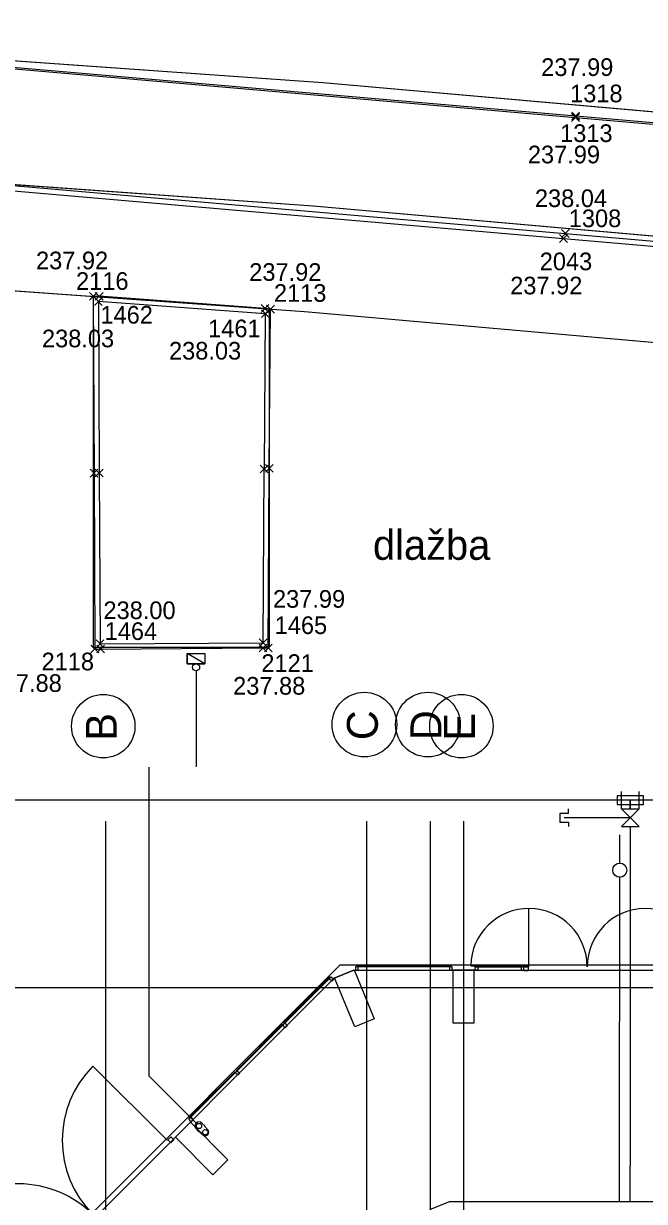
# Model space of a CAD drawing. Extents: x -264205 to -263659, y -1242401 to -1241986.
# Drawn here: x -263903.94 to -263886.34, y -1242094.01 to -1242060.64 of the extents above; entities that cross this region are included whole.
import ezdxf

# ---------------------------------------------------------------- set-up
doc = ezdxf.new("R2010")
doc.units = 0
for name, color, linetype in [('BOD_CISLO_2-2', 7, 'Continuous'), ('BOD_SYMBOL_2-2', 7, 'Continuous'), ('BOD_VYSKA_2-2', 7, 'Continuous'), ('HESCON_OSI_STAVBY_KFA', 7, 'Continuous'), ('POPIS_2-2', 7, 'Continuous'), ('PROJEKT_OBRUBNIKY_KOMUNIKACIE', 7, 'Continuous'), ('SITUACIA_DSP_2D', 7, 'Continuous'), ('SO_20-4_OBRUBNIKY_DOLNA_HRANA', 7, 'Continuous'), ('SO_20-4_OBRUBNIKY_HORNA_HRANA', 7, 'Continuous')]:
    doc.layers.add(name, color=color, linetype=linetype)

msp = doc.modelspace()

# ---------------------------------------------------------------- linework, layer by layer
at = {"layer": 'BOD_SYMBOL_2-2'}
for p, q in [((-263888.405, -1242063.411), (-263888.183, -1242063.191)), ((-263888.183, -1242063.411), (-263888.405, -1242063.191)), ((-263888.398, -1242063.369), (-263888.177, -1242063.147)), ((-263888.177, -1242063.369), (-263888.398, -1242063.147)), ((-263888.694, -1242066.7), (-263888.473, -1242066.478)), ((-263888.473, -1242066.7), (-263888.694, -1242066.478)), ((-263888.745, -1242066.838), (-263888.524, -1242066.617)), ((-263888.524, -1242066.838), (-263888.745, -1242066.617)), ((-263902.072, -1242068.48), (-263901.851, -1242068.258)), ((-263901.851, -1242068.48), (-263902.072, -1242068.258)), ((-263901.905, -1242068.477), (-263901.684, -1242068.255)), ((-263901.684, -1242068.477), (-263901.905, -1242068.255)), ((-263901.927, -1242068.623), (-263901.705, -1242068.401)), ((-263901.705, -1242068.623), (-263901.927, -1242068.401)), ((-263897.202, -1242068.823), (-263896.981, -1242068.603)), ((-263896.981, -1242068.823), (-263897.202, -1242068.603)), ((-263897.198, -1242068.971), (-263896.976, -1242068.749)), ((-263896.976, -1242068.971), (-263897.198, -1242068.749)), ((-263897.051, -1242068.842), (-263896.829, -1242068.62)), ((-263896.829, -1242068.842), (-263897.051, -1242068.62)), ((-263902.051, -1242073.487), (-263901.829, -1242073.265)), ((-263901.829, -1242073.487), (-263902.051, -1242073.265)), ((-263901.905, -1242073.481), (-263901.684, -1242073.261)), ((-263901.684, -1242073.481), (-263901.905, -1242073.261)), ((-263897.23, -1242073.372), (-263897.008, -1242073.15)), ((-263897.008, -1242073.372), (-263897.23, -1242073.15)), ((-263897.084, -1242073.35), (-263896.862, -1242073.13)), ((-263896.862, -1242073.35), (-263897.084, -1242073.13)), ((-263902.027, -1242078.47), (-263901.806, -1242078.248)), ((-263901.806, -1242078.47), (-263902.027, -1242078.248)), ((-263901.879, -1242078.323), (-263901.658, -1242078.102)), ((-263901.658, -1242078.323), (-263901.879, -1242078.102)), ((-263901.865, -1242078.468), (-263901.644, -1242078.248)), ((-263901.644, -1242078.468), (-263901.865, -1242078.248)), ((-263897.264, -1242078.438), (-263897.043, -1242078.218)), ((-263897.043, -1242078.438), (-263897.264, -1242078.218)), ((-263897.258, -1242078.295), (-263897.037, -1242078.073)), ((-263897.037, -1242078.295), (-263897.258, -1242078.073)), ((-263897.111, -1242078.438), (-263896.889, -1242078.218)), ((-263896.889, -1242078.438), (-263897.111, -1242078.218))]:
    msp.add_line(p, q, dxfattribs=at)
at = {"layer": 'HESCON_OSI_STAVBY_KFA'}
for p, q in [((-263901.618, -1242083.237), (-263901.618, -1242083.237)), ((-263901.618, -1242083.237), (-263901.618, -1242144.907)), ((-263894.218, -1242083.237), (-263894.218, -1242083.237)), ((-263894.218, -1242083.237), (-263894.218, -1242144.907)), ((-263892.418, -1242083.237), (-263892.418, -1242083.237)), ((-263892.418, -1242083.237), (-263892.418, -1242144.907)), ((-263891.468, -1242083.237), (-263891.468, -1242083.237)), ((-263891.468, -1242083.237), (-263891.468, -1242144.907)), ((-263792.653, -1242087.957), (-263911.523, -1242087.957))]:
    msp.add_line(p, q, dxfattribs=at)
for centre, radius in [((-263894.278, -1242080.498), 0.916), ((-263892.478, -1242080.498), 0.916), ((-263901.678, -1242080.545), 0.899), ((-263891.528, -1242080.545), 0.899)]:
    msp.add_circle(centre, radius, dxfattribs=at)
at = {"layer": 'PROJEKT_OBRUBNIKY_KOMUNIKACIE'}
for p, q in [((-263895.455, -1242062.322), (-263915.197, -1242060.921)), ((-263866.963, -1242064.823), (-263895.455, -1242062.322)), ((-263896.968, -1242068.731), (-263901.968, -1242068.376)), ((-263901.968, -1242068.376), (-263901.968, -1242074.382)), ((-263896.968, -1242074.382), (-263896.968, -1242068.731)), ((-263901.968, -1242074.382), (-263901.968, -1242078.308)), ((-263896.968, -1242078.308), (-263896.968, -1242074.382)), ((-263901.968, -1242078.308), (-263896.968, -1242078.308))]:
    msp.add_line(p, q, dxfattribs=at)
for points in [[(-263863.949, -1242065.106), (-263895.455, -1242062.322), (-263915.197, -1242060.921), (-263926.771, -1242063.254), (-263950.745, -1242062.149), (-263959.468, -1242059.534)], [(-263864.257, -1242068.593), (-263895.733, -1242065.811), (-263914.971, -1242064.445), (-263926.501, -1242066.77), (-263951.337, -1242065.625), (-263959.611, -1242063.145)], [(-263864.521, -1242071.581), (-263895.971, -1242068.802), (-263914.777, -1242067.467), (-263926.271, -1242069.784), (-263951.845, -1242068.605), (-263959.611, -1242066.277)], [(-263794.893, -1242227.382), (-263808.968, -1242241.457), (-263894.968, -1242241.457), (-263909.043, -1242227.382), (-263909.043, -1242196.333), (-263914.143, -1242196.333), (-263914.143, -1242132.433), (-263909.043, -1242132.433), (-263909.043, -1242101.382), (-263894.968, -1242087.307), (-263808.968, -1242087.307), (-263794.893, -1242101.382), (-263794.893, -1242227.382)]]:
    msp.add_lwpolyline(points, dxfattribs=at)
at = {"layer": 'SITUACIA_DSP_2D'}
for p, q in [((-263895.455, -1242062.322), (-263915.197, -1242060.921)), ((-263895.455, -1242062.322), (-263915.197, -1242060.921)), ((-263866.964, -1242064.823), (-263895.455, -1242062.322)), ((-263863.949, -1242065.106), (-263895.455, -1242062.322)), ((-263895.733, -1242065.811), (-263914.971, -1242064.445)), ((-263864.257, -1242068.593), (-263895.733, -1242065.811)), ((-263895.971, -1242068.802), (-263914.777, -1242067.467)), ((-263896.968, -1242068.731), (-263901.968, -1242068.376)), ((-263901.968, -1242068.376), (-263901.968, -1242074.382)), ((-263896.968, -1242074.382), (-263896.968, -1242068.731)), ((-263864.521, -1242071.581), (-263895.971, -1242068.802)), ((-263901.968, -1242074.382), (-263901.968, -1242078.308)), ((-263896.968, -1242078.308), (-263896.968, -1242074.382)), ((-263901.968, -1242078.308), (-263896.968, -1242078.308)), ((-263899.296, -1242078.777), (-263899.296, -1242078.487)), ((-263899.296, -1242078.487), (-263898.796, -1242078.487)), ((-263898.796, -1242078.777), (-263899.296, -1242078.487)), ((-263898.796, -1242078.777), (-263899.296, -1242078.487)), ((-263899.296, -1242078.487), (-263899.296, -1242078.777)), ((-263898.796, -1242078.487), (-263898.796, -1242078.777)), ((-263898.796, -1242078.777), (-263899.296, -1242078.777)), ((-263899.296, -1242078.777), (-263898.796, -1242078.777)), ((-263899.046, -1242078.977), (-263899.047, -1242081.696)), ((-263900.379, -1242090.456), (-263900.379, -1242081.705)), ((-263886.368, -1242082.515), (-263887.118, -1242082.515)), ((-263887.118, -1242082.515), (-263887.118, -1242082.765)), ((-263886.993, -1242082.89), (-263886.993, -1242082.39)), ((-263886.493, -1242082.89), (-263886.493, -1242082.39)), ((-263886.368, -1242082.765), (-263886.368, -1242082.515)), ((-263788.143, -1242082.64), (-263924.143, -1242082.64)), ((-263888.493, -1242083.015), (-263888.493, -1242082.89)), ((-263887.118, -1242082.765), (-263886.368, -1242082.765)), ((-263886.993, -1242082.89), (-263886.493, -1242082.89)), ((-263886.493, -1242082.89), (-263886.993, -1242083.39)), ((-263886.493, -1242083.39), (-263886.993, -1242082.89)), ((-263886.743, -1242082.64), (-263886.743, -1242082.89)), ((-263886.743, -1242082.89), (-263886.743, -1242082.64)), ((-263888.493, -1242083.015), (-263888.743, -1242083.015)), ((-263888.743, -1242083.015), (-263888.743, -1242083.265)), ((-263888.743, -1242083.265), (-263888.493, -1242083.265)), ((-263886.743, -1242083.14), (-263888.618, -1242083.14)), ((-263888.493, -1242083.265), (-263888.493, -1242083.39)), ((-263886.993, -1242083.39), (-263886.493, -1242083.39)), ((-263886.743, -1242083.39), (-263886.743, -1242093.007)), ((-263887.041, -1242084.423), (-263887.04, -1242083.623)), ((-263887.043, -1242093.007), (-263887.041, -1242084.823)), ((-263889.613, -1242087.357), (-263889.613, -1242085.707)), ((-263909.043, -1242101.382), (-263894.968, -1242087.307)), ((-263895.135, -1242087.687), (-263894.581, -1242087.457)), ((-263895.125, -1242087.676), (-263894.571, -1242087.447)), ((-263894.968, -1242087.307), (-263808.968, -1242087.307)), ((-263894.581, -1242087.457), (-263809.355, -1242087.457)), ((-263894.571, -1242087.447), (-263893.997, -1242088.832)), ((-263894.491, -1242087.357), (-263894.531, -1242087.357)), ((-263894.531, -1242087.357), (-263894.531, -1242087.457)), ((-263894.531, -1242087.457), (-263894.451, -1242087.457)), ((-263894.451, -1242087.357), (-263894.491, -1242087.357)), ((-263894.478, -1242087.332), (-263891.828, -1242087.332)), ((-263894.478, -1242087.357), (-263894.478, -1242087.332)), ((-263891.828, -1242087.357), (-263894.478, -1242087.357)), ((-263894.451, -1242087.457), (-263894.451, -1242087.357)), ((-263891.828, -1242087.357), (-263891.868, -1242087.357)), ((-263891.868, -1242087.357), (-263891.868, -1242087.457)), ((-263891.868, -1242087.457), (-263891.788, -1242087.457)), ((-263891.828, -1242087.332), (-263891.828, -1242087.357)), ((-263891.788, -1242087.357), (-263891.828, -1242087.357)), ((-263891.788, -1242087.457), (-263891.788, -1242087.357)), ((-263891.168, -1242087.452), (-263891.768, -1242087.452)), ((-263891.768, -1242087.452), (-263891.768, -1242088.952)), ((-263891.263, -1242087.332), (-263889.613, -1242087.332)), ((-263891.168, -1242088.952), (-263891.168, -1242087.452)), ((-263891.138, -1242087.457), (-263891.138, -1242087.357)), ((-263891.138, -1242087.357), (-263891.098, -1242087.357)), ((-263891.058, -1242087.457), (-263891.138, -1242087.457)), ((-263889.798, -1242087.332), (-263891.098, -1242087.332)), ((-263891.098, -1242087.332), (-263891.098, -1242087.357)), ((-263891.098, -1242087.357), (-263889.798, -1242087.357)), ((-263891.098, -1242087.357), (-263891.058, -1242087.357)), ((-263891.058, -1242087.357), (-263891.058, -1242087.457)), ((-263889.798, -1242087.357), (-263889.838, -1242087.357)), ((-263889.838, -1242087.357), (-263889.838, -1242087.457)), ((-263889.838, -1242087.457), (-263889.758, -1242087.457)), ((-263889.798, -1242087.357), (-263889.798, -1242087.332)), ((-263889.758, -1242087.357), (-263889.798, -1242087.357)), ((-263889.758, -1242087.457), (-263889.758, -1242087.357)), ((-263889.758, -1242087.477), (-263889.758, -1242087.357)), ((-263889.758, -1242087.357), (-263889.638, -1242087.357)), ((-263889.638, -1242087.477), (-263889.758, -1242087.477)), ((-263889.638, -1242087.357), (-263889.613, -1242087.357)), ((-263889.638, -1242087.357), (-263889.638, -1242087.477)), ((-263908.663, -1242101.215), (-263895.135, -1242087.687)), ((-263895.258, -1242087.647), (-263896.566, -1242088.955)), ((-263896.548, -1242088.973), (-263895.24, -1242087.665)), ((-263895.273, -1242087.698), (-263895.245, -1242087.67)), ((-263895.202, -1242087.769), (-263895.273, -1242087.698)), ((-263895.24, -1242087.665), (-263895.258, -1242087.647)), ((-263895.245, -1242087.67), (-263895.216, -1242087.641)), ((-263895.216, -1242087.641), (-263895.146, -1242087.712)), ((-263895.146, -1242087.712), (-263895.202, -1242087.769)), ((-263894.551, -1242089.062), (-263895.125, -1242087.676)), ((-263893.997, -1242088.832), (-263894.551, -1242089.062)), ((-263897.906, -1242090.295), (-263896.598, -1242088.987)), ((-263896.58, -1242089.005), (-263897.888, -1242090.313)), ((-263896.598, -1242088.987), (-263896.58, -1242089.005)), ((-263896.592, -1242089.017), (-263896.564, -1242088.989)), ((-263896.522, -1242089.088), (-263896.592, -1242089.017)), ((-263896.566, -1242088.955), (-263896.548, -1242088.973)), ((-263896.564, -1242088.989), (-263896.536, -1242088.96)), ((-263896.536, -1242088.96), (-263896.465, -1242089.031)), ((-263896.465, -1242089.031), (-263896.522, -1242089.088)), ((-263891.768, -1242088.952), (-263891.168, -1242088.952)), ((-263899.866, -1242092.276), (-263901.97, -1242090.173)), ((-263899.018, -1242091.817), (-263900.379, -1242090.456)), ((-263899.25, -1242091.639), (-263897.942, -1242090.331)), ((-263897.924, -1242090.349), (-263899.232, -1242091.657)), ((-263897.942, -1242090.331), (-263897.924, -1242090.349)), ((-263897.936, -1242090.361), (-263897.908, -1242090.333)), ((-263897.865, -1242090.432), (-263897.936, -1242090.361)), ((-263897.908, -1242090.333), (-263897.88, -1242090.304)), ((-263897.888, -1242090.313), (-263897.906, -1242090.295)), ((-263897.88, -1242090.304), (-263897.809, -1242090.375)), ((-263897.809, -1242090.375), (-263897.865, -1242090.432)), ((-263899.207, -1242091.764), (-263899.631, -1242092.188)), ((-263899.255, -1242091.68), (-263899.227, -1242091.652)), ((-263899.185, -1242091.751), (-263899.255, -1242091.68)), ((-263899.232, -1242091.657), (-263899.25, -1242091.639)), ((-263899.227, -1242091.652), (-263899.199, -1242091.624)), ((-263898.147, -1242092.824), (-263899.207, -1242091.764)), ((-263899.199, -1242091.624), (-263899.128, -1242091.694)), ((-263899.128, -1242091.694), (-263899.185, -1242091.751)), ((-263898.804, -1242091.866), (-263898.882, -1242091.787)), ((-263898.804, -1242091.885), (-263898.804, -1242091.866)), ((-263898.715, -1242091.974), (-263898.804, -1242091.885)), ((-263899.849, -1242092.259), (-263899.866, -1242092.276)), ((-263899.764, -1242092.174), (-263899.849, -1242092.259)), ((-263899.849, -1242092.259), (-263899.764, -1242092.344)), ((-263899.679, -1242092.259), (-263899.764, -1242092.174)), ((-263899.764, -1242092.344), (-263899.679, -1242092.259)), ((-263899.631, -1242092.188), (-263898.571, -1242093.249)), ((-263898.969, -1242092.031), (-263899.047, -1242091.953)), ((-263899.047, -1242091.953), (-263898.969, -1242092.031)), ((-263898.949, -1242092.031), (-263898.969, -1242092.031)), ((-263898.861, -1242092.119), (-263898.949, -1242092.031)), ((-263898.571, -1242093.249), (-263898.147, -1242092.824)), ((-263887.043, -1242094.007), (-263887.043, -1242093.007)), ((-263886.743, -1242094.007), (-263886.743, -1242093.007)), ((-263892.423, -1242094.238), (-263891.868, -1242094.007)), ((-263891.868, -1242094.007), (-263812.071, -1242094.007))]:
    msp.add_line(p, q, dxfattribs=at)
for centre, radius in [((-263899.046, -1242078.877), 0.1), ((-263887.04, -1242084.623), 0.2), ((-263898.965, -1242091.87), 0.075), ((-263898.788, -1242092.047), 0.075)]:
    msp.add_circle(centre, radius, dxfattribs=at)
for centre, radius, start, end in [((-263889.613, -1242087.357), 1.65, 0, 179.1318), ((-263886.313, -1242087.357), 1.65, 0.8682, 180), ((-263899.866, -1242092.276), 2.975, 135.0001, 225.0001), ((-263898.965, -1242091.87), 0.117, 45, 225), ((-263898.788, -1242092.047), 0.103, 225, 45), ((-263904.074, -1242096.484), 2.975, 44.9999, 134.9999)]:
    msp.add_arc(centre, radius, start, end, dxfattribs=at)
at = {"layer": 'SO_20-4_OBRUBNIKY_DOLNA_HRANA'}
msp.add_line((-263896.973, -1242073.24), (-263896.94, -1242068.731), dxfattribs=at)
for points in [[(-263926.563, -1242066.793), (-263914.806, -1242064.459), (-263888.634, -1242066.727), (-263862.406, -1242069), (-263841.103, -1242070.841)], [(-263896.94, -1242068.731), (-263897.091, -1242068.713), (-263901.795, -1242068.366), (-263901.961, -1242068.369), (-263901.94, -1242073.376), (-263901.916, -1242078.359), (-263901.754, -1242078.358), (-263897.154, -1242078.328), (-263897, -1242078.328), (-263896.973, -1242073.24)]]:
    msp.add_lwpolyline(points, dxfattribs=at)
at = {"layer": 'SO_20-4_OBRUBNIKY_HORNA_HRANA'}
msp.add_line((-263897.087, -1242068.86), (-263897.119, -1242073.261), dxfattribs=at)
for points in [[(-263925.759, -1242063.066), (-263915.181, -1242060.928), (-263888.287, -1242063.258), (-263862.248, -1242065.492), (-263835.778, -1242067.791)], [(-263925.75, -1242063.112), (-263915.188, -1242060.971), (-263888.294, -1242063.301), (-263862.255, -1242065.535), (-263835.78, -1242067.841)], [(-263926.593, -1242066.647), (-263914.79, -1242064.308), (-263888.584, -1242066.589), (-263862.408, -1242068.845), (-263841.091, -1242070.689)], [(-263897.087, -1242068.86), (-263901.816, -1242068.512), (-263901.795, -1242073.371), (-263901.769, -1242078.212), (-263897.148, -1242078.184), (-263897.119, -1242073.261)]]:
    msp.add_lwpolyline(points, dxfattribs=at)

# ---------------------------------------------------------------- texts
at = {"layer": 'BOD_CISLO_2-2'}
for s, p in [('1318', (-263888.448, -1242062.871)), ('1313', (-263888.731, -1242063.996)), ('1308', (-263888.485, -1242066.407)), ('2043', (-263889.308, -1242067.628)), ('2116', (-263902.449, -1242068.184)), ('2113', (-263896.841, -1242068.523)), ('1462', (-263901.759, -1242069.14)), ('1461', (-263898.706, -1242069.527)), ('1464', (-263901.639, -1242078.102)), ('1465', (-263896.82, -1242077.934)), ('2118', (-263903.427, -1242078.962)), ('2121', (-263897.198, -1242079.008))]:
    msp.add_text(s, height=0.5, dxfattribs=at).set_placement(p)
at = {"layer": 'BOD_VYSKA_2-2'}
for s, p in [('237.99', (-263889.267, -1242062.125)), ('237.99', (-263889.644, -1242064.6)), ('238.04', (-263889.445, -1242065.839)), ('237.92', (-263903.584, -1242067.601)), ('237.92', (-263897.541, -1242067.929)), ('237.92', (-263890.145, -1242068.312)), ('238.03', (-263903.415, -1242069.811)), ('238.03', (-263899.815, -1242070.159)), ('237.99', (-263896.868, -1242077.189)), ('238.00', (-263901.673, -1242077.51)), ('237.88', (-263904.898, -1242079.573)), ('237.88', (-263897.998, -1242079.651))]:
    msp.add_text(s, height=0.5, dxfattribs=at).set_placement(p)
at = {"layer": 'HESCON_OSI_STAVBY_KFA'}
for s, p in [('B', (-263901.297, -1242080.952)), ('C', (-263893.897, -1242080.939)), ('D', (-263892.097, -1242080.939)), ('E', (-263891.147, -1242080.952))]:
    msp.add_text(s, height=0.875, rotation=90, dxfattribs=at).set_placement(p)
at = {"layer": 'POPIS_2-2'}
msp.add_text('dlažba', height=0.8438, dxfattribs=at).set_placement((-263894.034, -1242075.831))

doc.saveas('drawing.dxf')
